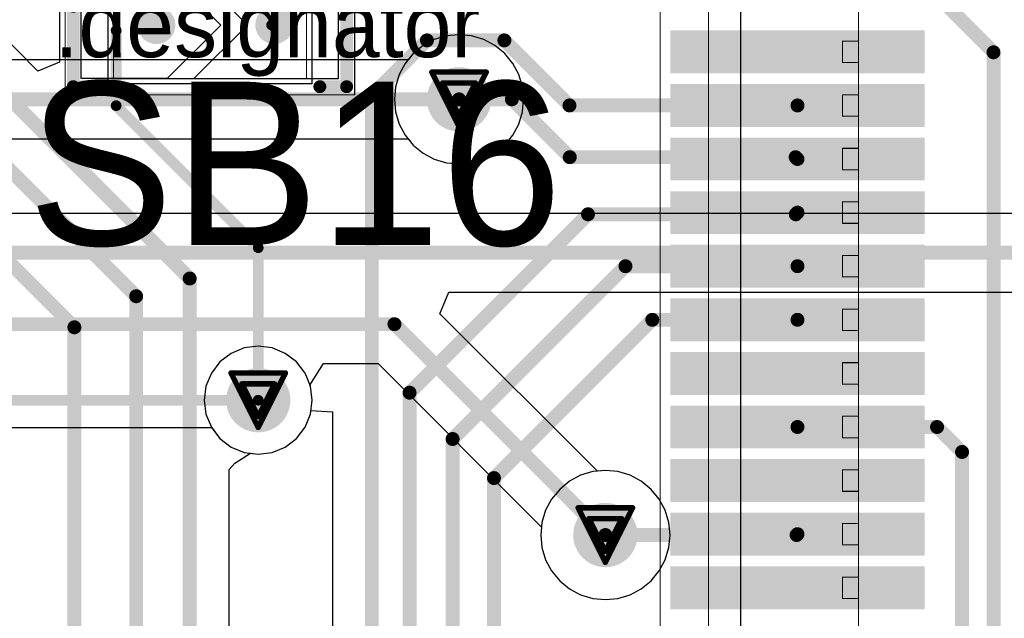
# Model space of a CAD drawing. Header units: millimetres. Extents: x 138 to 555, y 26 to 334.
# Tile 624 of 656: x 350.7 to 359.88, y 227.97 to 233.56. Entities that reach past the tile are written whole.
import ezdxf

# ---------------------------------------------------------------- set-up
doc = ezdxf.new("R2010")
doc.units = ezdxf.units.MM
for name, color, linetype in [('BottomLayer', 5, 'Continuous'), ('DrillDrawing', 1, 'Continuous'), ('Mechanical20', 56, 'Continuous'), ('Mechanical27', 56, 'Continuous'), ('MidLayer1', 16, 'Continuous'), ('MidLayer2', 76, 'Continuous'), ('MidLayer3', 90, 'Continuous'), ('MidLayer4', 156, 'Continuous'), ('MultiLayer', 9, 'Continuous'), ('TopLayer', 1, 'Continuous'), ('TopOverlay', 2, 'Continuous'), ('TopPaste', 8, 'Continuous'), ('TopSolder', 216, 'Continuous'), ('ViaHoleLayer', 16, 'Continuous')]:
    doc.layers.add(name, color=color, linetype=linetype)

# ---------------------------------------------------------------- blocks, each defined once
blk = doc.blocks.new('CON_SAMTEC_QSH_030_01_F_D_A_932')
at = {"layer": 'Mechanical20', "const_width": 0.01}
blk.add_lwpolyline([(11, -4.15), (-11, -4.15)], dxfattribs=at)
at = {"layer": 'Mechanical27', "const_width": 0.01}
for points in [[(8, -2.3), (-8, -2.3)], [(-0.15, -2.3), (-0.35, -2.3)], [(-0.35, -2.45), (-0.35, -2.3)], [(-0.15, -2.45), (-0.15, -2.3)], [(0.35, -2.3), (0.15, -2.3)], [(0.15, -2.45), (0.15, -2.3)], [(0.35, -2.45), (0.35, -2.3)], [(0.85, -2.3), (0.65, -2.3)], [(0.65, -2.45), (0.65, -2.3)], [(0.85, -2.45), (0.85, -2.3)], [(1.35, -2.3), (1.15, -2.3)], [(1.15, -2.45), (1.15, -2.3)], [(1.35, -2.45), (1.35, -2.3)], [(1.85, -2.3), (1.65, -2.3)], [(1.65, -2.45), (1.65, -2.3)], [(1.85, -2.45), (1.85, -2.3)], [(2.35, -2.3), (2.15, -2.3)], [(2.15, -2.45), (2.15, -2.3)], [(2.35, -2.45), (2.35, -2.3)], [(2.85, -2.3), (2.65, -2.3)], [(2.65, -2.45), (2.65, -2.3)], [(2.85, -2.45), (2.85, -2.3)], [(3.35, -2.3), (3.15, -2.3)], [(3.15, -2.45), (3.15, -2.3)], [(3.35, -2.45), (3.35, -2.3)], [(3.85, -2.3), (3.65, -2.3)], [(3.65, -2.45), (3.65, -2.3)], [(3.85, -2.45), (3.85, -2.3)], [(4.35, -2.3), (4.15, -2.3)], [(4.15, -2.45), (4.15, -2.3)], [(4.35, -2.45), (4.35, -2.3)], [(4.85, -2.3), (4.65, -2.3)], [(4.65, -2.45), (4.65, -2.3)], [(4.85, -2.45), (4.85, -2.3)], [(-0.15, -2.45), (-0.35, -2.45)], [(0.35, -2.45), (0.15, -2.45)], [(0.85, -2.45), (0.65, -2.45)], [(1.35, -2.45), (1.15, -2.45)], [(1.85, -2.45), (1.65, -2.45)], [(2.35, -2.45), (2.15, -2.45)], [(2.85, -2.45), (2.65, -2.45)], [(3.35, -2.45), (3.15, -2.45)], [(3.85, -2.45), (3.65, -2.45)], [(4.35, -2.45), (4.15, -2.45)], [(4.85, -2.45), (4.65, -2.45)], [(8.6, -3.4), (-8.6, -3.4)], [(10.8, -3.7), (-10.8, -3.7)]]:
    blk.add_lwpolyline(points, dxfattribs=at)
at = {"layer": 'Mechanical27', "const_width": 0.005}
for points in [[(-0.3525, -2.3, 1), (-0.3475, -2.3, 1)], [(-0.3525, -2.3, 1), (-0.3475, -2.3, 1)], [(-0.1525, -2.3, 1), (-0.1475, -2.3, 1)], [(-0.1525, -2.3, 1), (-0.1475, -2.3, 1)], [(0.1475, -2.3, 1), (0.1525, -2.3, 1)], [(0.1475, -2.3, 1), (0.1525, -2.3, 1)], [(0.3475, -2.3, 1), (0.3525, -2.3, 1)], [(0.3475, -2.3, 1), (0.3525, -2.3, 1)], [(0.6475, -2.3, 1), (0.6525, -2.3, 1)], [(0.6475, -2.3, 1), (0.6525, -2.3, 1)], [(0.8475, -2.3, 1), (0.8525, -2.3, 1)], [(0.8475, -2.3, 1), (0.8525, -2.3, 1)], [(1.1475, -2.3, 1), (1.1525, -2.3, 1)], [(1.1475, -2.3, 1), (1.1525, -2.3, 1)], [(1.3475, -2.3, 1), (1.3525, -2.3, 1)], [(1.3475, -2.3, 1), (1.3525, -2.3, 1)], [(1.6475, -2.3, 1), (1.6525, -2.3, 1)], [(1.6475, -2.3, 1), (1.6525, -2.3, 1)], [(1.8475, -2.3, 1), (1.8525, -2.3, 1)], [(1.8475, -2.3, 1), (1.8525, -2.3, 1)], [(2.1475, -2.3, 1), (2.1525, -2.3, 1)], [(2.1475, -2.3, 1), (2.1525, -2.3, 1)], [(2.3475, -2.3, 1), (2.3525, -2.3, 1)], [(2.3475, -2.3, 1), (2.3525, -2.3, 1)], [(2.6475, -2.3, 1), (2.6525, -2.3, 1)], [(2.6475, -2.3, 1), (2.6525, -2.3, 1)], [(2.8475, -2.3, 1), (2.8525, -2.3, 1)], [(2.8475, -2.3, 1), (2.8525, -2.3, 1)], [(3.1475, -2.3, 1), (3.1525, -2.3, 1)], [(3.1475, -2.3, 1), (3.1525, -2.3, 1)], [(3.3475, -2.3, 1), (3.3525, -2.3, 1)], [(3.3475, -2.3, 1), (3.3525, -2.3, 1)], [(3.6475, -2.3, 1), (3.6525, -2.3, 1)], [(3.6475, -2.3, 1), (3.6525, -2.3, 1)], [(3.8475, -2.3, 1), (3.8525, -2.3, 1)], [(3.8475, -2.3, 1), (3.8525, -2.3, 1)], [(4.1475, -2.3, 1), (4.1525, -2.3, 1)], [(4.1475, -2.3, 1), (4.1525, -2.3, 1)], [(4.3475, -2.3, 1), (4.3525, -2.3, 1)], [(4.3475, -2.3, 1), (4.3525, -2.3, 1)], [(4.6475, -2.3, 1), (4.6525, -2.3, 1)], [(4.6475, -2.3, 1), (4.6525, -2.3, 1)], [(4.8475, -2.3, 1), (4.8525, -2.3, 1)], [(4.8475, -2.3, 1), (4.8525, -2.3, 1)], [(-0.3525, -2.45, 1), (-0.3475, -2.45, 1)], [(-0.3525, -2.45, 1), (-0.3475, -2.45, 1)], [(-0.1525, -2.45, 1), (-0.1475, -2.45, 1)], [(-0.1525, -2.45, 1), (-0.1475, -2.45, 1)], [(0.1475, -2.45, 1), (0.1525, -2.45, 1)], [(0.1475, -2.45, 1), (0.1525, -2.45, 1)], [(0.3475, -2.45, 1), (0.3525, -2.45, 1)], [(0.3475, -2.45, 1), (0.3525, -2.45, 1)], [(0.6475, -2.45, 1), (0.6525, -2.45, 1)], [(0.6475, -2.45, 1), (0.6525, -2.45, 1)], [(0.8475, -2.45, 1), (0.8525, -2.45, 1)], [(0.8475, -2.45, 1), (0.8525, -2.45, 1)], [(1.1475, -2.45, 1), (1.1525, -2.45, 1)], [(1.1475, -2.45, 1), (1.1525, -2.45, 1)], [(1.3475, -2.45, 1), (1.3525, -2.45, 1)], [(1.3475, -2.45, 1), (1.3525, -2.45, 1)], [(1.6475, -2.45, 1), (1.6525, -2.45, 1)], [(1.6475, -2.45, 1), (1.6525, -2.45, 1)], [(1.8475, -2.45, 1), (1.8525, -2.45, 1)], [(1.8475, -2.45, 1), (1.8525, -2.45, 1)], [(2.1475, -2.45, 1), (2.1525, -2.45, 1)], [(2.1475, -2.45, 1), (2.1525, -2.45, 1)], [(2.3475, -2.45, 1), (2.3525, -2.45, 1)], [(2.3475, -2.45, 1), (2.3525, -2.45, 1)], [(2.6475, -2.45, 1), (2.6525, -2.45, 1)], [(2.6475, -2.45, 1), (2.6525, -2.45, 1)], [(2.8475, -2.45, 1), (2.8525, -2.45, 1)], [(2.8475, -2.45, 1), (2.8525, -2.45, 1)], [(3.1475, -2.45, 1), (3.1525, -2.45, 1)], [(3.1475, -2.45, 1), (3.1525, -2.45, 1)], [(3.3475, -2.45, 1), (3.3525, -2.45, 1)], [(3.3475, -2.45, 1), (3.3525, -2.45, 1)], [(3.6475, -2.45, 1), (3.6525, -2.45, 1)], [(3.6475, -2.45, 1), (3.6525, -2.45, 1)], [(3.8475, -2.45, 1), (3.8525, -2.45, 1)], [(3.8475, -2.45, 1), (3.8525, -2.45, 1)], [(4.1475, -2.45, 1), (4.1525, -2.45, 1)], [(4.1475, -2.45, 1), (4.1525, -2.45, 1)], [(4.3475, -2.45, 1), (4.3525, -2.45, 1)], [(4.3475, -2.45, 1), (4.3525, -2.45, 1)], [(4.6475, -2.45, 1), (4.6525, -2.45, 1)], [(4.6475, -2.45, 1), (4.6525, -2.45, 1)], [(4.8475, -2.45, 1), (4.8525, -2.45, 1)], [(4.8475, -2.45, 1), (4.8525, -2.45, 1)]]:
    blk.add_lwpolyline(points, format="xyb", close=True, dxfattribs=at)
at = {"layer": 'TopLayer'}
for points in [[(-0.1, -4.005), (-0.1, -1.735), (-0.4, -4.005), (-0.4, -1.735)], [(0.4, -4.005), (0.4, -1.735), (0.1, -4.005), (0.1, -1.735)], [(0.9, -4.005), (0.9, -1.735), (0.6, -4.005), (0.6, -1.735)], [(1.4, -4.005), (1.4, -1.735), (1.1, -4.005), (1.1, -1.735)], [(1.9, -4.005), (1.9, -1.735), (1.6, -4.005), (1.6, -1.735)], [(2.4, -4.005), (2.4, -1.735), (2.1, -4.005), (2.1, -1.735)], [(2.9, -4.005), (2.9, -1.735), (2.6, -4.005), (2.6, -1.735)], [(3.4, -4.005), (3.4, -1.735), (3.1, -4.005), (3.1, -1.735)], [(3.9, -4.005), (3.9, -1.735), (3.6, -4.005), (3.6, -1.735)], [(4.4, -4.005), (4.4, -1.735), (4.1, -4.005), (4.1, -1.735)], [(4.9, -4.005), (4.9, -1.735), (4.6, -4.005), (4.6, -1.735)]]:
    blk.add_solid(points, dxfattribs=at)
at = {"layer": 'TopPaste'}
for points in [[(-0.1, -4.005), (-0.1, -1.735), (-0.4, -4.005), (-0.4, -1.735)], [(0.4, -4.005), (0.4, -1.735), (0.1, -4.005), (0.1, -1.735)], [(0.9, -4.005), (0.9, -1.735), (0.6, -4.005), (0.6, -1.735)], [(1.4, -4.005), (1.4, -1.735), (1.1, -4.005), (1.1, -1.735)], [(1.9, -4.005), (1.9, -1.735), (1.6, -4.005), (1.6, -1.735)], [(2.4, -4.005), (2.4, -1.735), (2.1, -4.005), (2.1, -1.735)], [(2.9, -4.005), (2.9, -1.735), (2.6, -4.005), (2.6, -1.735)], [(3.4, -4.005), (3.4, -1.735), (3.1, -4.005), (3.1, -1.735)], [(3.9, -4.005), (3.9, -1.735), (3.6, -4.005), (3.6, -1.735)], [(4.4, -4.005), (4.4, -1.735), (4.1, -4.005), (4.1, -1.735)], [(4.9, -4.005), (4.9, -1.735), (4.6, -4.005), (4.6, -1.735)]]:
    blk.add_solid(points, dxfattribs=at)
at = {"layer": 'TopSolder'}
for points in [[(-0.05, -4.055), (-0.05, -1.685), (-0.45, -4.055), (-0.45, -1.685)], [(0.45, -4.055), (0.45, -1.685), (0.05, -4.055), (0.05, -1.685)], [(0.95, -4.055), (0.95, -1.685), (0.55, -4.055), (0.55, -1.685)], [(1.45, -4.055), (1.45, -1.685), (1.05, -4.055), (1.05, -1.685)], [(1.95, -4.055), (1.95, -1.685), (1.55, -4.055), (1.55, -1.685)], [(2.45, -4.055), (2.45, -1.685), (2.05, -4.055), (2.05, -1.685)], [(2.95, -4.055), (2.95, -1.685), (2.55, -4.055), (2.55, -1.685)], [(3.45, -4.055), (3.45, -1.685), (3.05, -4.055), (3.05, -1.685)], [(3.95, -4.055), (3.95, -1.685), (3.55, -4.055), (3.55, -1.685)], [(4.45, -4.055), (4.45, -1.685), (4.05, -4.055), (4.05, -1.685)], [(4.95, -4.055), (4.95, -1.685), (4.55, -4.055), (4.55, -1.685)]]:
    blk.add_solid(points, dxfattribs=at)
blk = doc.blocks.new('SOLDER_BRIDGE_R0603_0R_965')
at = {"layer": 'Mechanical20', "const_width": 0.01}
for points in [[(-1.35, 0.65), (-0.2, 0.65)], [(-1.35, -0.65), (-1.35, 0.65)], [(-0.2, 0.65), (1.35, 0.65)], [(1.35, -0.65), (1.35, 0.65)], [(-1.35, -0.65), (1.35, -0.65)]]:
    blk.add_lwpolyline(points, dxfattribs=at)
at = {"layer": 'Mechanical20', "const_width": 0.005}
for points in [[(-1.3525, 0.65, 1), (-1.3475, 0.65, 1)], [(-1.3525, 0.65, 1), (-1.3475, 0.65, 1)], [(-0.2025, 0.65, 1), (-0.1975, 0.65, 1)], [(-0.2025, 0.65, 1), (-0.1975, 0.65, 1)], [(1.3475, 0.65, 1), (1.3525, 0.65, 1)], [(1.3475, 0.65, 1), (1.3525, 0.65, 1)], [(-1.3525, -0.65, 1), (-1.3475, -0.65, 1)], [(-1.3525, -0.65, 1), (-1.3475, -0.65, 1)], [(1.3475, -0.65, 1), (1.3525, -0.65, 1)], [(1.3475, -0.65, 1), (1.3525, -0.65, 1)]]:
    blk.add_lwpolyline(points, format="xyb", close=True, dxfattribs=at)
at = {"layer": 'Mechanical27', "const_width": 0.01}
for points in [[(-0.9, -0.5), (-0.9, 0.5)], [(-0.9, 0.5), (0.9, 0.5)], [(0.9, -0.5), (0.9, 0.5)], [(-0.9, -0.5), (0.9, -0.5)]]:
    blk.add_lwpolyline(points, dxfattribs=at)
at = {"layer": 'Mechanical27', "const_width": 0.005}
for points in [[(-0.9025, 0.5, 1), (-0.8975, 0.5, 1)], [(-0.9025, 0.5, 1), (-0.8975, 0.5, 1)], [(0.8975, 0.5, 1), (0.9025, 0.5, 1)], [(0.8975, 0.5, 1), (0.9025, 0.5, 1)], [(-0.9025, -0.5, 1), (-0.8975, -0.5, 1)], [(-0.9025, -0.5, 1), (-0.8975, -0.5, 1)], [(0.8975, -0.5, 1), (0.9025, -0.5, 1)], [(0.8975, -0.5, 1), (0.9025, -0.5, 1)]]:
    blk.add_lwpolyline(points, format="xyb", close=True, dxfattribs=at)
at = {"layer": 'TopLayer'}
for p, q in [((-1.2, -0.5), (-1.2, 0.5)), ((-1.2, 0.5), (-0.4, 0.5)), ((-0.4, 0.5), (0.1, 0)), ((-0.15, 0.5), (-0.15, 0.5)), ((-0.15, 0.5), (0.35, 0)), ((1.2, 0.5), (-0.15, 0.5)), ((1.2, -0.5), (1.2, 0.5)), ((0.1, 0), (-0.4, -0.5)), ((0.35, 0), (-0.15, -0.5)), ((-1.2, -0.5), (-1.2, -0.5)), ((-0.4, -0.5), (-1.2, -0.5)), ((-0.15, -0.5), (1.2, -0.5))]:
    blk.add_line(p, q, dxfattribs=at)
at = {"layer": 'TopLayer', "const_width": 0.127}
for points in [[(-0.5635, 0, 1), (-0.4365, 0, 1)], [(0.5365, 0, 1), (0.6635, 0, 1)]]:
    blk.add_lwpolyline(points, format="xyb", close=True, dxfattribs=at)
at = {"layer": 'TopOverlay', "const_width": 0.12}
for points in [[(-1.275, 0.175), (-1.275, 0.575)], [(-1.275, 0.575), (-1.025, 0.575)], [(1.025, 0.575), (1.275, 0.575)], [(1.275, -0.575), (1.275, 0.575)], [(-1.275, -0.575), (-1.275, 0.175)], [(-1.275, -0.575), (-1.025, -0.575)], [(1.025, -0.575), (1.275, -0.575)]]:
    blk.add_lwpolyline(points, dxfattribs=at)
at = {"layer": 'TopOverlay', "const_width": 0.06}
for points in [[(-1.305, 0.575, 1), (-1.245, 0.575, 1)], [(-1.305, 0.575, 1), (-1.245, 0.575, 1)], [(-1.055, 0.575, 1), (-0.995, 0.575, 1)], [(0.995, 0.575, 1), (1.055, 0.575, 1)], [(1.245, 0.575, 1), (1.305, 0.575, 1)], [(1.245, 0.575, 1), (1.305, 0.575, 1)], [(-1.305, 0.175, 1), (-1.245, 0.175, 1)], [(-1.305, 0.175, 1), (-1.245, 0.175, 1)], [(-1.305, -0.575, 1), (-1.245, -0.575, 1)], [(-1.305, -0.575, 1), (-1.245, -0.575, 1)], [(-1.055, -0.575, 1), (-0.995, -0.575, 1)], [(0.995, -0.575, 1), (1.055, -0.575, 1)], [(1.245, -0.575, 1), (1.305, -0.575, 1)], [(1.245, -0.575, 1), (1.305, -0.575, 1)]]:
    blk.add_lwpolyline(points, format="xyb", close=True, dxfattribs=at)
at = {"layer": 'TopPaste', "const_width": 0.127}
for points in [[(-0.5635, 0, 1), (-0.4365, 0, 1)], [(0.5365, 0, 1), (0.6635, 0, 1)]]:
    blk.add_lwpolyline(points, format="xyb", close=True, dxfattribs=at)
at = {"layer": 'TopSolder'}
for p, q in [((-0.95, 0.55), (-0.95, 0.55)), ((-0.95, 0.55), (0.95, 0.55)), ((-0.95, -0.55), (-0.95, 0.55)), ((0.95, 0.55), (0.95, -0.55)), ((0.95, -0.55), (-0.95, -0.55))]:
    blk.add_line(p, q, dxfattribs=at)
at = {"layer": 'TopSolder', "const_width": 0.177}
for points in [[(-0.5885, 0, 1), (-0.4115, 0, 1)], [(0.5115, 0, 1), (0.6885, 0, 1)]]:
    blk.add_lwpolyline(points, format="xyb", close=True, dxfattribs=at)

msp = doc.modelspace()

# ---------------------------------------------------------------- linework, layer by layer
at = {"layer": 'BottomLayer'}
for p, q in [((354.5628, 233.3715), (354.4586, 233.3157)), ((354.6759, 233.4058), (354.5628, 233.3715)), ((354.7935, 233.4173), (354.6759, 233.4058)), ((354.9111, 233.4058), (354.7935, 233.4173)), ((355.0242, 233.3715), (354.9111, 233.4058)), ((355.1285, 233.3157), (355.0242, 233.3715)), ((354.4586, 233.3157), (354.3672, 233.2408)), ((355.2198, 233.2408), (355.1285, 233.3157)), ((354.3195, 233.1826), (348.2622, 233.1826)), ((354.3672, 233.2408), (354.3195, 233.1826)), ((355.2948, 233.1494), (355.2198, 233.2408)), ((355.3505, 233.0452), (355.2948, 233.1494)), ((355.3848, 232.9321), (355.3505, 233.0452)), ((355.3964, 232.8144), (355.3848, 232.9321)), ((355.3848, 232.6968), (355.3964, 232.8144)), ((355.3505, 232.5837), (355.3848, 232.6968)), ((355.2948, 232.4795), (355.3505, 232.5837)), ((348.1097, 232.4463), (354.3195, 232.4463)), ((354.3195, 232.4463), (354.3672, 232.3881)), ((355.2198, 232.3881), (355.2948, 232.4795)), ((354.3672, 232.3881), (354.4586, 232.3132)), ((355.1285, 232.3132), (355.2198, 232.3881)), ((354.4586, 232.3132), (354.5628, 232.2574)), ((355.0242, 232.2574), (355.1285, 232.3132)), ((354.5628, 232.2574), (354.6759, 232.2231)), ((354.6759, 232.2231), (354.7935, 232.2115)), ((354.7935, 232.2115), (354.9111, 232.2231)), ((354.9111, 232.2231), (355.0242, 232.2574)), ((361.4199, 231.7507), (347.9085, 231.7507)), ((354.6142, 230.8144), (354.697, 231.0144)), ((354.697, 231.0144), (361.2674, 231.0144)), ((356.0837, 229.3449), (354.6142, 230.8144)), ((353.4031, 230.1487), (353.5294, 230.3487)), ((353.5294, 230.3487), (354.0387, 230.3487)), ((354.0387, 230.3487), (355.5631, 228.8243)), ((353.4076, 230.1379), (353.4031, 230.1487)), ((353.4248, 230.0074), (353.4076, 230.1379)), ((353.4076, 229.8769), (353.4248, 230.0074)), ((353.3572, 229.7552), (353.4076, 229.8769)), ((344.626, 229.7525), (352.4858, 229.7525)), ((352.4858, 229.7525), (352.5639, 229.6508)), ((353.2771, 229.6508), (353.3572, 229.7552)), ((352.5639, 229.6508), (352.6683, 229.5706)), ((353.1726, 229.5706), (353.2771, 229.6508)), ((352.6683, 229.5706), (352.7899, 229.5203)), ((352.7899, 229.5203), (352.9205, 229.5031)), ((352.9205, 229.5031), (353.051, 229.5203)), ((353.051, 229.5203), (353.1726, 229.5706)), ((356.1586, 229.3523), (356.0837, 229.3449)), ((356.2762, 229.3407), (356.1586, 229.3523)), ((356.3893, 229.3064), (356.2762, 229.3407)), ((356.4936, 229.2507), (356.3893, 229.3064)), ((356.5849, 229.1757), (356.4936, 229.2507)), ((356.6599, 229.0843), (356.5849, 229.1757)), ((356.7156, 228.9801), (356.6599, 229.0843)), ((356.7499, 228.867), (356.7156, 228.9801)), ((356.7615, 228.7494), (356.7499, 228.867)), ((355.5631, 228.8243), (355.5557, 228.7494)), ((355.5557, 228.7494), (355.5673, 228.6318)), ((356.7499, 228.6318), (356.7615, 228.7494)), ((355.5673, 228.6318), (355.6016, 228.5187)), ((356.7156, 228.5187), (356.7499, 228.6318)), ((355.6016, 228.5187), (355.6573, 228.4144)), ((356.6599, 228.4144), (356.7156, 228.5187)), ((355.6573, 228.4144), (355.7323, 228.3231)), ((356.5849, 228.3231), (356.6599, 228.4144)), ((355.7323, 228.3231), (355.8237, 228.2481)), ((356.4936, 228.2481), (356.5849, 228.3231)), ((355.8237, 228.2481), (355.9279, 228.1924)), ((356.3893, 228.1924), (356.4936, 228.2481)), ((355.9279, 228.1924), (356.041, 228.1581)), ((356.041, 228.1581), (356.1586, 228.1465)), ((356.1586, 228.1465), (356.2762, 228.1581)), ((356.2762, 228.1581), (356.3893, 228.1924))]:
    msp.add_line(p, q, dxfattribs=at)
for points, const_width in [([(354.6435, 232.8144, 1), (354.9435, 232.8144, 1)], 0.3), ([(354.761, 232.8144, 1), (354.826, 232.8144, 1)], 0.065), ([(354.1587, 230.7168, 1), (354.2237, 230.7168, 1)], 0.065), ([(354.1587, 230.7168, 1), (354.2237, 230.7168, 1)], 0.065), ([(352.7705, 230.0074, 1), (353.0705, 230.0074, 1)], 0.3), ([(352.8955, 230.0074, 1), (352.9455, 230.0074, 1)], 0.05), ([(356.0086, 228.7494, 1), (356.3086, 228.7494, 1)], 0.3), ([(356.1261, 228.7494, 1), (356.1911, 228.7494, 1)], 0.065)]:
    msp.add_lwpolyline(points, format="xyb", close=True, dxfattribs=dict(at, const_width=const_width))
for points, const_width in [([(348.1097, 232.8144), (354.7935, 232.8144)], 0.13), ([(347.756, 231.3826), (361.4199, 231.3826)], 0.13), ([(347.7827, 230.7168), (354.1912, 230.7168)], 0.13), ([(354.1912, 230.7168), (356.1586, 228.7494)], 0.13), ([(344.5205, 230.0074), (352.9205, 230.0074)], 0.1)]:
    msp.add_lwpolyline(points, dxfattribs=dict(at, const_width=const_width))
at = {"layer": 'DrillDrawing', "const_width": 0.0508}
for points in [[(354.5395, 233.0684), (355.0475, 233.0684)], [(354.5395, 233.0684), (354.7935, 232.5604)], [(354.7935, 232.5604), (355.0475, 233.0684)], [(354.6411, 232.9668), (354.9459, 232.9668)], [(354.6411, 232.9668), (354.7935, 232.662)], [(354.7935, 232.662), (354.9459, 232.9668)], [(352.6665, 230.2614), (353.1745, 230.2614)], [(352.6665, 230.2614), (352.9205, 229.7534)], [(352.9205, 229.7534), (353.1745, 230.2614)], [(352.7681, 230.1598), (353.0729, 230.1598)], [(352.7681, 230.1598), (352.9205, 229.855)], [(352.9205, 229.855), (353.0729, 230.1598)], [(355.9046, 229.0034), (356.4126, 229.0034)], [(355.9046, 229.0034), (356.1586, 228.4954)], [(356.1586, 228.4954), (356.4126, 229.0034)], [(356.0062, 228.9018), (356.311, 228.9018)], [(356.0062, 228.9018), (356.1586, 228.597)], [(356.1586, 228.597), (356.311, 228.9018)]]:
    msp.add_lwpolyline(points, dxfattribs=at)
at = {"layer": 'DrillDrawing', "const_width": 0.0254}
for points in [[(354.5268, 233.0684, 1), (354.5522, 233.0684, 1)], [(354.5268, 233.0684, 1), (354.5522, 233.0684, 1)], [(355.0348, 233.0684, 1), (355.0602, 233.0684, 1)], [(355.0348, 233.0684, 1), (355.0602, 233.0684, 1)], [(354.6284, 232.9668, 1), (354.6538, 232.9668, 1)], [(354.6284, 232.9668, 1), (354.6538, 232.9668, 1)], [(354.9332, 232.9668, 1), (354.9586, 232.9668, 1)], [(354.9332, 232.9668, 1), (354.9586, 232.9668, 1)], [(354.7808, 232.662, 1), (354.8062, 232.662, 1)], [(354.7808, 232.662, 1), (354.8062, 232.662, 1)], [(354.7808, 232.5604, 1), (354.8062, 232.5604, 1)], [(354.7808, 232.5604, 1), (354.8062, 232.5604, 1)], [(352.6538, 230.2614, 1), (352.6792, 230.2614, 1)], [(352.6538, 230.2614, 1), (352.6792, 230.2614, 1)], [(353.1618, 230.2614, 1), (353.1872, 230.2614, 1)], [(353.1618, 230.2614, 1), (353.1872, 230.2614, 1)], [(352.7554, 230.1598, 1), (352.7808, 230.1598, 1)], [(352.7554, 230.1598, 1), (352.7808, 230.1598, 1)], [(353.0602, 230.1598, 1), (353.0856, 230.1598, 1)], [(353.0602, 230.1598, 1), (353.0856, 230.1598, 1)], [(352.9078, 229.855, 1), (352.9332, 229.855, 1)], [(352.9078, 229.855, 1), (352.9332, 229.855, 1)], [(352.9078, 229.7534, 1), (352.9332, 229.7534, 1)], [(352.9078, 229.7534, 1), (352.9332, 229.7534, 1)], [(355.8919, 229.0034, 1), (355.9173, 229.0034, 1)], [(355.8919, 229.0034, 1), (355.9173, 229.0034, 1)], [(356.3999, 229.0034, 1), (356.4253, 229.0034, 1)], [(356.3999, 229.0034, 1), (356.4253, 229.0034, 1)], [(355.9935, 228.9018, 1), (356.0189, 228.9018, 1)], [(355.9935, 228.9018, 1), (356.0189, 228.9018, 1)], [(356.2983, 228.9018, 1), (356.3237, 228.9018, 1)], [(356.2983, 228.9018, 1), (356.3237, 228.9018, 1)], [(356.1459, 228.597, 1), (356.1713, 228.597, 1)], [(356.1459, 228.597, 1), (356.1713, 228.597, 1)], [(356.1459, 228.4954, 1), (356.1713, 228.4954, 1)], [(356.1459, 228.4954, 1), (356.1713, 228.4954, 1)]]:
    msp.add_lwpolyline(points, format="xyb", close=True, dxfattribs=at)
at = {"layer": 'MidLayer1'}
for p, q in [((354.5628, 233.3715), (354.4586, 233.3157)), ((354.6759, 233.4058), (354.5628, 233.3715)), ((354.7935, 233.4173), (354.6759, 233.4058)), ((354.9111, 233.4058), (354.7935, 233.4173)), ((355.0242, 233.3715), (354.9111, 233.4058)), ((355.1285, 233.3157), (355.0242, 233.3715)), ((354.4586, 233.3157), (354.3672, 233.2408)), ((355.2198, 233.2408), (355.1285, 233.3157)), ((354.3672, 233.2408), (354.2922, 233.1494)), ((355.2948, 233.1494), (355.2198, 233.2408)), ((354.2922, 233.1494), (354.2365, 233.0452)), ((355.3505, 233.0452), (355.2948, 233.1494)), ((354.2365, 233.0452), (354.2022, 232.9321)), ((355.3848, 232.9321), (355.3505, 233.0452)), ((354.2022, 232.9321), (354.1906, 232.8144)), ((355.3964, 232.8144), (355.3848, 232.9321)), ((354.1906, 232.8144), (354.2022, 232.6968)), ((355.3848, 232.6968), (355.3964, 232.8144)), ((354.2022, 232.6968), (354.2365, 232.5837)), ((355.3505, 232.5837), (355.3848, 232.6968)), ((354.2365, 232.5837), (354.2922, 232.4795)), ((355.2948, 232.4795), (355.3505, 232.5837)), ((354.2922, 232.4795), (354.3672, 232.3881)), ((355.2198, 232.3881), (355.2948, 232.4795)), ((354.3672, 232.3881), (354.4586, 232.3132)), ((355.1285, 232.3132), (355.2198, 232.3881)), ((354.4586, 232.3132), (354.5628, 232.2574)), ((355.0242, 232.2574), (355.1285, 232.3132)), ((354.5628, 232.2574), (354.6759, 232.2231)), ((354.6759, 232.2231), (354.7935, 232.2115)), ((354.7935, 232.2115), (354.9111, 232.2231)), ((354.9111, 232.2231), (355.0242, 232.2574)), ((352.6683, 230.4441), (352.5639, 230.364)), ((352.7899, 230.4945), (352.6683, 230.4441)), ((352.9205, 230.5117), (352.7899, 230.4945)), ((353.051, 230.4945), (352.9205, 230.5117)), ((353.1726, 230.4441), (353.051, 230.4945)), ((353.2771, 230.364), (353.1726, 230.4441)), ((352.5639, 230.364), (352.4837, 230.2595)), ((353.3572, 230.2595), (353.2771, 230.364)), ((352.4837, 230.2595), (352.4333, 230.1379)), ((353.4076, 230.1379), (353.3572, 230.2595)), ((352.4333, 230.1379), (352.4161, 230.0074)), ((353.4248, 230.0074), (353.4076, 230.1379)), ((352.4161, 230.0074), (352.4333, 229.8769)), ((353.4076, 229.8769), (353.4248, 230.0074)), ((352.4333, 229.8769), (352.4837, 229.7552)), ((353.3572, 229.7552), (353.4076, 229.8769)), ((352.4837, 229.7552), (352.5639, 229.6508)), ((353.2771, 229.6508), (353.3572, 229.7552)), ((352.5639, 229.6508), (352.6683, 229.5706)), ((353.1726, 229.5706), (353.2771, 229.6508)), ((352.6683, 229.5706), (352.7899, 229.5203)), ((352.7899, 229.5203), (352.9205, 229.5031)), ((352.9205, 229.5031), (353.051, 229.5203)), ((353.051, 229.5203), (353.1726, 229.5706)), ((356.041, 229.3407), (355.9279, 229.3064)), ((356.1586, 229.3523), (356.041, 229.3407)), ((356.2762, 229.3407), (356.1586, 229.3523)), ((356.3893, 229.3064), (356.2762, 229.3407)), ((355.8237, 229.2507), (355.7323, 229.1757)), ((355.9279, 229.3064), (355.8237, 229.2507)), ((356.4936, 229.2507), (356.3893, 229.3064)), ((356.5849, 229.1757), (356.4936, 229.2507)), ((355.7323, 229.1757), (355.6573, 229.0843)), ((356.6599, 229.0843), (356.5849, 229.1757)), ((355.6573, 229.0843), (355.6016, 228.9801)), ((356.7156, 228.9801), (356.6599, 229.0843)), ((355.6016, 228.9801), (355.5673, 228.867)), ((356.7499, 228.867), (356.7156, 228.9801)), ((355.5673, 228.867), (355.5557, 228.7494)), ((356.7615, 228.7494), (356.7499, 228.867)), ((355.5557, 228.7494), (355.5673, 228.6318)), ((356.7499, 228.6318), (356.7615, 228.7494)), ((355.5673, 228.6318), (355.6016, 228.5187)), ((356.7156, 228.5187), (356.7499, 228.6318)), ((355.6016, 228.5187), (355.6573, 228.4144)), ((356.6599, 228.4144), (356.7156, 228.5187)), ((355.6573, 228.4144), (355.7323, 228.3231)), ((356.5849, 228.3231), (356.6599, 228.4144)), ((355.7323, 228.3231), (355.8237, 228.2481)), ((356.4936, 228.2481), (356.5849, 228.3231)), ((355.8237, 228.2481), (355.9279, 228.1924)), ((356.3893, 228.1924), (356.4936, 228.2481)), ((355.9279, 228.1924), (356.041, 228.1581)), ((356.041, 228.1581), (356.1586, 228.1465)), ((356.1586, 228.1465), (356.2762, 228.1581)), ((356.2762, 228.1581), (356.3893, 228.1924))]:
    msp.add_line(p, q, dxfattribs=at)
at = {"layer": 'MidLayer1', "const_width": 0.3}
for points in [[(354.6435, 232.8144, 1), (354.9435, 232.8144, 1)], [(352.7705, 230.0074, 1), (353.0705, 230.0074, 1)], [(356.0086, 228.7494, 1), (356.3086, 228.7494, 1)]]:
    msp.add_lwpolyline(points, format="xyb", close=True, dxfattribs=at)
at = {"layer": 'MidLayer2'}
for p, q in [((354.5628, 233.3715), (354.4586, 233.3157)), ((354.6759, 233.4058), (354.5628, 233.3715)), ((354.7935, 233.4173), (354.6759, 233.4058)), ((354.9111, 233.4058), (354.7935, 233.4173)), ((355.0242, 233.3715), (354.9111, 233.4058)), ((355.1285, 233.3157), (355.0242, 233.3715)), ((354.4586, 233.3157), (354.3672, 233.2408)), ((355.2198, 233.2408), (355.1285, 233.3157)), ((354.3672, 233.2408), (354.2922, 233.1494)), ((355.2948, 233.1494), (355.2198, 233.2408)), ((354.2922, 233.1494), (354.2365, 233.0452)), ((355.3505, 233.0452), (355.2948, 233.1494)), ((354.2365, 233.0452), (354.2022, 232.9321)), ((355.3848, 232.9321), (355.3505, 233.0452)), ((354.2022, 232.9321), (354.1906, 232.8144)), ((355.3964, 232.8144), (355.3848, 232.9321)), ((354.1906, 232.8144), (354.2022, 232.6968)), ((355.3848, 232.6968), (355.3964, 232.8144)), ((354.2022, 232.6968), (354.2365, 232.5837)), ((355.3505, 232.5837), (355.3848, 232.6968)), ((354.2365, 232.5837), (354.2922, 232.4795)), ((355.2948, 232.4795), (355.3505, 232.5837)), ((354.2922, 232.4795), (354.3672, 232.3881)), ((355.2198, 232.3881), (355.2948, 232.4795)), ((354.3672, 232.3881), (354.4586, 232.3132)), ((355.1285, 232.3132), (355.2198, 232.3881)), ((354.4586, 232.3132), (354.5628, 232.2574)), ((355.0242, 232.2574), (355.1285, 232.3132)), ((354.5628, 232.2574), (354.6759, 232.2231)), ((354.6759, 232.2231), (354.7935, 232.2115)), ((354.7935, 232.2115), (354.9111, 232.2231)), ((354.9111, 232.2231), (355.0242, 232.2574)), ((352.6683, 230.4441), (352.5639, 230.364)), ((352.7899, 230.4945), (352.6683, 230.4441)), ((352.9205, 230.5117), (352.7899, 230.4945)), ((353.051, 230.4945), (352.9205, 230.5117)), ((353.1726, 230.4441), (353.051, 230.4945)), ((353.2771, 230.364), (353.1726, 230.4441)), ((352.5639, 230.364), (352.4837, 230.2595)), ((353.3572, 230.2595), (353.2771, 230.364)), ((352.4837, 230.2595), (352.4333, 230.1379)), ((353.4076, 230.1379), (353.3572, 230.2595)), ((352.4333, 230.1379), (352.4161, 230.0074)), ((353.4248, 230.0074), (353.4076, 230.1379)), ((352.4161, 230.0074), (352.4333, 229.8769)), ((353.4076, 229.8769), (353.4248, 230.0074)), ((352.4333, 229.8769), (352.4837, 229.7552)), ((353.3572, 229.7552), (353.4076, 229.8769)), ((352.4837, 229.7552), (352.5639, 229.6508)), ((353.2771, 229.6508), (353.3572, 229.7552)), ((352.5639, 229.6508), (352.6683, 229.5706)), ((353.1726, 229.5706), (353.2771, 229.6508)), ((352.6683, 229.5706), (352.7899, 229.5203)), ((352.7899, 229.5203), (352.9205, 229.5031)), ((352.9205, 229.5031), (353.051, 229.5203)), ((353.051, 229.5203), (353.1726, 229.5706)), ((356.041, 229.3407), (355.9279, 229.3064)), ((356.1586, 229.3523), (356.041, 229.3407)), ((356.2762, 229.3407), (356.1586, 229.3523)), ((356.3893, 229.3064), (356.2762, 229.3407)), ((355.8237, 229.2507), (355.7323, 229.1757)), ((355.9279, 229.3064), (355.8237, 229.2507)), ((356.4936, 229.2507), (356.3893, 229.3064)), ((356.5849, 229.1757), (356.4936, 229.2507)), ((355.7323, 229.1757), (355.6573, 229.0843)), ((356.6599, 229.0843), (356.5849, 229.1757)), ((355.6573, 229.0843), (355.6016, 228.9801)), ((356.7156, 228.9801), (356.6599, 229.0843)), ((355.6016, 228.9801), (355.5673, 228.867)), ((356.7499, 228.867), (356.7156, 228.9801)), ((355.5673, 228.867), (355.5557, 228.7494)), ((356.7615, 228.7494), (356.7499, 228.867)), ((355.5557, 228.7494), (355.5673, 228.6318)), ((356.7499, 228.6318), (356.7615, 228.7494)), ((355.5673, 228.6318), (355.6016, 228.5187)), ((356.7156, 228.5187), (356.7499, 228.6318)), ((355.6016, 228.5187), (355.6573, 228.4144)), ((356.6599, 228.4144), (356.7156, 228.5187)), ((355.6573, 228.4144), (355.7323, 228.3231)), ((356.5849, 228.3231), (356.6599, 228.4144)), ((355.7323, 228.3231), (355.8237, 228.2481)), ((356.4936, 228.2481), (356.5849, 228.3231)), ((355.8237, 228.2481), (355.9279, 228.1924)), ((356.3893, 228.1924), (356.4936, 228.2481)), ((355.9279, 228.1924), (356.041, 228.1581)), ((356.041, 228.1581), (356.1586, 228.1465)), ((356.1586, 228.1465), (356.2762, 228.1581)), ((356.2762, 228.1581), (356.3893, 228.1924))]:
    msp.add_line(p, q, dxfattribs=at)
at = {"layer": 'MidLayer2', "const_width": 0.3}
for points in [[(354.6435, 232.8144, 1), (354.9435, 232.8144, 1)], [(352.7705, 230.0074, 1), (353.0705, 230.0074, 1)], [(356.0086, 228.7494, 1), (356.3086, 228.7494, 1)]]:
    msp.add_lwpolyline(points, format="xyb", close=True, dxfattribs=at)
at = {"layer": 'MidLayer3'}
for p, q in [((354.5628, 233.3715), (354.4586, 233.3157)), ((354.6759, 233.4058), (354.5628, 233.3715)), ((354.7935, 233.4173), (354.6759, 233.4058)), ((354.9111, 233.4058), (354.7935, 233.4173)), ((355.0242, 233.3715), (354.9111, 233.4058)), ((355.1285, 233.3157), (355.0242, 233.3715)), ((354.4586, 233.3157), (354.3672, 233.2408)), ((355.2198, 233.2408), (355.1285, 233.3157)), ((354.3672, 233.2408), (354.2922, 233.1494)), ((355.2948, 233.1494), (355.2198, 233.2408)), ((354.2922, 233.1494), (354.2365, 233.0452)), ((355.3505, 233.0452), (355.2948, 233.1494)), ((354.2365, 233.0452), (354.2022, 232.9321)), ((355.3848, 232.9321), (355.3505, 233.0452)), ((354.2022, 232.9321), (354.1906, 232.8144)), ((355.3964, 232.8144), (355.3848, 232.9321)), ((354.1906, 232.8144), (354.2022, 232.6968)), ((355.3848, 232.6968), (355.3964, 232.8144)), ((354.2022, 232.6968), (354.2365, 232.5837)), ((355.3505, 232.5837), (355.3848, 232.6968)), ((354.2365, 232.5837), (354.2922, 232.4795)), ((355.2948, 232.4795), (355.3505, 232.5837)), ((354.2922, 232.4795), (354.3672, 232.3881)), ((355.2198, 232.3881), (355.2948, 232.4795)), ((354.3672, 232.3881), (354.4586, 232.3132)), ((355.1285, 232.3132), (355.2198, 232.3881)), ((354.4586, 232.3132), (354.5628, 232.2574)), ((355.0242, 232.2574), (355.1285, 232.3132)), ((354.5628, 232.2574), (354.6759, 232.2231)), ((354.6759, 232.2231), (354.7935, 232.2115)), ((354.7935, 232.2115), (354.9111, 232.2231)), ((354.9111, 232.2231), (355.0242, 232.2574)), ((352.6683, 230.4441), (352.5639, 230.364)), ((352.7899, 230.4945), (352.6683, 230.4441)), ((352.9205, 230.5117), (352.7899, 230.4945)), ((353.051, 230.4945), (352.9205, 230.5117)), ((353.1726, 230.4441), (353.051, 230.4945)), ((353.2771, 230.364), (353.1726, 230.4441)), ((352.5639, 230.364), (352.4837, 230.2595)), ((353.3572, 230.2595), (353.2771, 230.364)), ((352.4837, 230.2595), (352.4333, 230.1379)), ((353.4076, 230.1379), (353.3572, 230.2595)), ((352.4333, 230.1379), (352.4161, 230.0074)), ((353.4248, 230.0074), (353.4076, 230.1379)), ((352.4161, 230.0074), (352.4333, 229.8769)), ((353.4076, 229.8769), (353.4248, 230.0074)), ((352.4333, 229.8769), (352.4837, 229.7552)), ((353.3572, 229.7552), (353.4076, 229.8769)), ((352.4837, 229.7552), (352.5639, 229.6508)), ((353.2771, 229.6508), (353.3572, 229.7552)), ((352.5639, 229.6508), (352.6683, 229.5706)), ((353.1726, 229.5706), (353.2771, 229.6508)), ((352.6683, 229.5706), (352.7899, 229.5203)), ((352.7899, 229.5203), (352.9205, 229.5031)), ((352.9205, 229.5031), (353.051, 229.5203)), ((353.051, 229.5203), (353.1726, 229.5706)), ((356.041, 229.3407), (355.9279, 229.3064)), ((356.1586, 229.3523), (356.041, 229.3407)), ((356.2762, 229.3407), (356.1586, 229.3523)), ((356.3893, 229.3064), (356.2762, 229.3407)), ((355.8237, 229.2507), (355.7323, 229.1757)), ((355.9279, 229.3064), (355.8237, 229.2507)), ((356.4936, 229.2507), (356.3893, 229.3064)), ((356.5849, 229.1757), (356.4936, 229.2507)), ((355.7323, 229.1757), (355.6573, 229.0843)), ((356.6599, 229.0843), (356.5849, 229.1757)), ((355.6573, 229.0843), (355.6016, 228.9801)), ((356.7156, 228.9801), (356.6599, 229.0843)), ((355.6016, 228.9801), (355.5673, 228.867)), ((356.7499, 228.867), (356.7156, 228.9801)), ((355.5673, 228.867), (355.5557, 228.7494)), ((356.7615, 228.7494), (356.7499, 228.867)), ((355.5557, 228.7494), (355.5673, 228.6318)), ((356.7499, 228.6318), (356.7615, 228.7494)), ((355.5673, 228.6318), (355.6016, 228.5187)), ((356.7156, 228.5187), (356.7499, 228.6318)), ((355.6016, 228.5187), (355.6573, 228.4144)), ((356.6599, 228.4144), (356.7156, 228.5187)), ((355.6573, 228.4144), (355.7323, 228.3231)), ((356.5849, 228.3231), (356.6599, 228.4144)), ((355.7323, 228.3231), (355.8237, 228.2481)), ((356.4936, 228.2481), (356.5849, 228.3231)), ((355.8237, 228.2481), (355.9279, 228.1924)), ((356.3893, 228.1924), (356.4936, 228.2481)), ((355.9279, 228.1924), (356.041, 228.1581)), ((356.041, 228.1581), (356.1586, 228.1465)), ((356.1586, 228.1465), (356.2762, 228.1581)), ((356.2762, 228.1581), (356.3893, 228.1924))]:
    msp.add_line(p, q, dxfattribs=at)
at = {"layer": 'MidLayer3', "const_width": 0.3}
for points in [[(354.6435, 232.8144, 1), (354.9435, 232.8144, 1)], [(352.7705, 230.0074, 1), (353.0705, 230.0074, 1)], [(356.0086, 228.7494, 1), (356.3086, 228.7494, 1)]]:
    msp.add_lwpolyline(points, format="xyb", close=True, dxfattribs=at)
at = {"layer": 'MidLayer4'}
for p, q in [((354.5628, 233.3715), (354.4586, 233.3157)), ((354.6759, 233.4058), (354.5628, 233.3715)), ((354.7935, 233.4173), (354.6759, 233.4058)), ((354.9111, 233.4058), (354.7935, 233.4173)), ((355.0242, 233.3715), (354.9111, 233.4058)), ((355.1285, 233.3157), (355.0242, 233.3715)), ((354.4586, 233.3157), (354.3672, 233.2408)), ((355.2198, 233.2408), (355.1285, 233.3157)), ((354.3672, 233.2408), (354.2922, 233.1494)), ((355.2948, 233.1494), (355.2198, 233.2408)), ((354.2922, 233.1494), (354.2365, 233.0452)), ((355.3505, 233.0452), (355.2948, 233.1494)), ((354.2365, 233.0452), (354.2022, 232.9321)), ((355.3848, 232.9321), (355.3505, 233.0452)), ((354.2022, 232.9321), (354.1906, 232.8144)), ((355.3964, 232.8144), (355.3848, 232.9321)), ((354.1906, 232.8144), (354.2022, 232.6968)), ((355.3848, 232.6968), (355.3964, 232.8144)), ((354.2022, 232.6968), (354.2365, 232.5837)), ((355.3505, 232.5837), (355.3848, 232.6968)), ((354.2365, 232.5837), (354.2922, 232.4795)), ((355.2948, 232.4795), (355.3505, 232.5837)), ((354.2922, 232.4795), (354.3672, 232.3881)), ((355.2198, 232.3881), (355.2948, 232.4795)), ((354.3672, 232.3881), (354.4586, 232.3132)), ((355.1285, 232.3132), (355.2198, 232.3881)), ((354.4586, 232.3132), (354.5628, 232.2574)), ((355.0242, 232.2574), (355.1285, 232.3132)), ((354.5628, 232.2574), (354.6759, 232.2231)), ((354.6759, 232.2231), (354.7935, 232.2115)), ((354.7935, 232.2115), (354.9111, 232.2231)), ((354.9111, 232.2231), (355.0242, 232.2574)), ((352.6683, 230.4441), (352.5639, 230.364)), ((352.7899, 230.4945), (352.6683, 230.4441)), ((352.9205, 230.5117), (352.7899, 230.4945)), ((353.051, 230.4945), (352.9205, 230.5117)), ((353.1726, 230.4441), (353.051, 230.4945)), ((353.2771, 230.364), (353.1726, 230.4441)), ((352.5639, 230.364), (352.4837, 230.2595)), ((353.3572, 230.2595), (353.2771, 230.364)), ((352.4837, 230.2595), (352.4333, 230.1379)), ((353.4076, 230.1379), (353.3572, 230.2595)), ((352.4333, 230.1379), (352.4161, 230.0074)), ((353.4248, 230.0074), (353.4076, 230.1379)), ((352.4161, 230.0074), (352.4333, 229.8769)), ((353.4076, 229.8769), (353.4248, 230.0074)), ((352.4333, 229.8769), (352.4837, 229.7552)), ((353.3572, 229.7552), (353.4076, 229.8769)), ((352.4837, 229.7552), (352.5639, 229.6508)), ((353.2771, 229.6508), (353.3572, 229.7552)), ((352.5639, 229.6508), (352.6683, 229.5706)), ((353.1726, 229.5706), (353.2771, 229.6508)), ((352.6683, 229.5706), (352.7899, 229.5203)), ((352.7899, 229.5203), (352.9205, 229.5031)), ((352.9205, 229.5031), (353.051, 229.5203)), ((353.051, 229.5203), (353.1726, 229.5706)), ((356.041, 229.3407), (355.9279, 229.3064)), ((356.1586, 229.3523), (356.041, 229.3407)), ((356.2762, 229.3407), (356.1586, 229.3523)), ((356.3893, 229.3064), (356.2762, 229.3407)), ((355.8237, 229.2507), (355.7323, 229.1757)), ((355.9279, 229.3064), (355.8237, 229.2507)), ((356.4936, 229.2507), (356.3893, 229.3064)), ((356.5849, 229.1757), (356.4936, 229.2507)), ((355.7323, 229.1757), (355.6573, 229.0843)), ((356.6599, 229.0843), (356.5849, 229.1757)), ((355.6573, 229.0843), (355.6016, 228.9801)), ((356.7156, 228.9801), (356.6599, 229.0843)), ((355.6016, 228.9801), (355.5673, 228.867)), ((356.7499, 228.867), (356.7156, 228.9801)), ((355.5673, 228.867), (355.5557, 228.7494)), ((356.7615, 228.7494), (356.7499, 228.867)), ((355.5557, 228.7494), (355.5673, 228.6318)), ((356.7499, 228.6318), (356.7615, 228.7494)), ((355.5673, 228.6318), (355.6016, 228.5187)), ((356.7156, 228.5187), (356.7499, 228.6318)), ((355.6016, 228.5187), (355.6573, 228.4144)), ((356.6599, 228.4144), (356.7156, 228.5187)), ((355.6573, 228.4144), (355.7323, 228.3231)), ((356.5849, 228.3231), (356.6599, 228.4144)), ((355.7323, 228.3231), (355.8237, 228.2481)), ((356.4936, 228.2481), (356.5849, 228.3231)), ((355.8237, 228.2481), (355.9279, 228.1924)), ((356.3893, 228.1924), (356.4936, 228.2481)), ((355.9279, 228.1924), (356.041, 228.1581)), ((356.041, 228.1581), (356.1586, 228.1465)), ((356.1586, 228.1465), (356.2762, 228.1581)), ((356.2762, 228.1581), (356.3893, 228.1924))]:
    msp.add_line(p, q, dxfattribs=at)
at = {"layer": 'MidLayer4', "const_width": 0.3}
for points in [[(354.6435, 232.8144, 1), (354.9435, 232.8144, 1)], [(352.7705, 230.0074, 1), (353.0705, 230.0074, 1)], [(356.0086, 228.7494, 1), (356.3086, 228.7494, 1)]]:
    msp.add_lwpolyline(points, format="xyb", close=True, dxfattribs=at)
at = {"layer": 'MultiLayer', "const_width": 0.3}
for points in [[(354.6435, 232.8144, 1), (354.9435, 232.8144, 1)], [(352.7705, 230.0074, 1), (353.0705, 230.0074, 1)], [(356.0086, 228.7494, 1), (356.3086, 228.7494, 1)]]:
    msp.add_lwpolyline(points, format="xyb", close=True, dxfattribs=at)
at = {"layer": 'TopLayer'}
for p, q in [((350.8665, 233.0781), (344.962, 238.9827)), ((351.0665, 234.0074), (351.0665, 233.161)), ((351.0665, 233.161), (350.8665, 233.0781)), ((353.3572, 229.7552), (353.4076, 229.8769)), ((353.4076, 229.8769), (353.4121, 229.9113)), ((353.4121, 229.9113), (353.6121, 229.8982)), ((353.6121, 229.8982), (353.6121, 222.6651)), ((353.2771, 229.6508), (353.3572, 229.7552)), ((353.1726, 229.5706), (353.2771, 229.6508)), ((352.701, 229.4198), (352.8497, 229.5124)), ((352.8497, 229.5124), (352.9205, 229.5031)), ((352.9205, 229.5031), (353.051, 229.5203)), ((353.051, 229.5203), (353.1726, 229.5706)), ((352.6497, 229.3619), (352.701, 229.4198)), ((352.6497, 223.3662), (352.6497, 229.3619))]:
    msp.add_line(p, q, dxfattribs=at)
for points, const_width in [([(344.7017, 238.7224), (352.2815, 231.1425)], 0.13), ([(344.6719, 238.0874), (351.7822, 230.9771)], 0.13), ([(344.4413, 237.4524), (351.2061, 230.6875)], 0.13), ([(353.0455, 233.5074), (353.4205, 233.8824)], 0.1), ([(359.2748, 233.7574), (359.7791, 233.2531)], 0.13), ([(351.5955, 232.7551), (351.5955, 233.4574)], 0.1), ([(353.9803, 232.8504), (354.4942, 233.3643)], 0.13), ([(354.4942, 233.3643), (355.2166, 233.3643)], 0.13), ([(355.2166, 233.3643), (355.8236, 232.7574)], 0.13), ([(359.7791, 222.7029), (359.7791, 233.2531)], 0.13), ([(353.9803, 222.1817), (353.9803, 232.8504)], 0.13), ([(354.7935, 232.8144), (355.2864, 232.8144)], 0.13), ([(355.2864, 232.8144), (355.8263, 232.2746)], 0.13), ([(355.8236, 232.7574), (357.9504, 232.7574)], 0.13), ([(351.5955, 232.7551), (352.9205, 231.4301)], 0.1), ([(355.8263, 232.2746), (357.9333, 232.2746)], 0.13), ([(357.9333, 232.2746), (357.9504, 232.2574)], 0.13), ([(354.3321, 230.0774), (355.9965, 231.7418)], 0.13), ([(355.9965, 231.7418), (357.9348, 231.7418)], 0.13), ([(357.9348, 231.7418), (357.9504, 231.7574)], 0.13), ([(352.9205, 230.0074), (352.9205, 231.4301)], 0.1), ([(354.7338, 229.6453), (356.346, 231.2574)], 0.13), ([(356.346, 231.2574), (357.9504, 231.2574)], 0.13), ([(352.2815, 223.2137), (352.2815, 231.1425)], 0.13), ([(351.7822, 222.4041), (351.7822, 230.9771)], 0.13), ([(355.1193, 229.2807), (356.596, 230.7574)], 0.13), ([(356.596, 230.7574), (357.9504, 230.7574)], 0.13), ([(351.2061, 221.4811), (351.2061, 230.6875)], 0.13), ([(354.3321, 222.4279), (354.3321, 230.0774)], 0.13), ([(357.9504, 229.7574), (359.2525, 229.7574)], 0.13), ([(359.2525, 229.7574), (359.4855, 229.5244)], 0.13), ([(354.7338, 222.6024), (354.7338, 229.6453)], 0.13), ([(359.4855, 222.2014), (359.4855, 229.5244)], 0.13), ([(355.1193, 222.7824), (355.1193, 229.2807)], 0.13), ([(356.1586, 228.7494), (357.9424, 228.7494)], 0.13), ([(357.9424, 228.7494), (357.9504, 228.7574)], 0.13)]:
    msp.add_lwpolyline(points, dxfattribs=dict(at, const_width=const_width))
for points, const_width in [([(353.0205, 233.5074, 1), (353.0705, 233.5074, 1)], 0.05), ([(351.5705, 233.4574, 1), (351.6205, 233.4574, 1)], 0.05), ([(354.4617, 233.3643, 1), (354.5267, 233.3643, 1)], 0.065), ([(354.4617, 233.3643, 1), (354.5267, 233.3643, 1)], 0.065), ([(355.1841, 233.3643, 1), (355.2491, 233.3643, 1)], 0.065), ([(355.1841, 233.3643, 1), (355.2491, 233.3643, 1)], 0.065), ([(359.7466, 233.2531, 1), (359.8116, 233.2531, 1)], 0.065), ([(359.7466, 233.2531, 1), (359.8116, 233.2531, 1)], 0.065), ([(354.6435, 232.8144, 1), (354.9435, 232.8144, 1)], 0.3), ([(353.9478, 232.8504, 1), (354.0128, 232.8504, 1)], 0.065), ([(353.9478, 232.8504, 1), (354.0128, 232.8504, 1)], 0.065), ([(354.761, 232.8144, 1), (354.826, 232.8144, 1)], 0.065), ([(355.2539, 232.8144, 1), (355.3189, 232.8144, 1)], 0.065), ([(355.2539, 232.8144, 1), (355.3189, 232.8144, 1)], 0.065), ([(355.7911, 232.7574, 1), (355.8561, 232.7574, 1)], 0.065), ([(355.7911, 232.7574, 1), (355.8561, 232.7574, 1)], 0.065), ([(357.9179, 232.7574, 1), (357.9829, 232.7574, 1)], 0.065), ([(351.5705, 232.7551, 1), (351.6205, 232.7551, 1)], 0.05), ([(351.5705, 232.7551, 1), (351.6205, 232.7551, 1)], 0.05), ([(355.7938, 232.2746, 1), (355.8588, 232.2746, 1)], 0.065), ([(355.7938, 232.2746, 1), (355.8588, 232.2746, 1)], 0.065), ([(357.9008, 232.2746, 1), (357.9658, 232.2746, 1)], 0.065), ([(357.9008, 232.2746, 1), (357.9658, 232.2746, 1)], 0.065), ([(357.9179, 232.2574, 1), (357.9829, 232.2574, 1)], 0.065), ([(355.964, 231.7418, 1), (356.029, 231.7418, 1)], 0.065), ([(355.964, 231.7418, 1), (356.029, 231.7418, 1)], 0.065), ([(357.9023, 231.7418, 1), (357.9673, 231.7418, 1)], 0.065), ([(357.9023, 231.7418, 1), (357.9673, 231.7418, 1)], 0.065), ([(357.9179, 231.7574, 1), (357.9829, 231.7574, 1)], 0.065), ([(352.8955, 231.4301, 1), (352.9455, 231.4301, 1)], 0.05), ([(352.8955, 231.4301, 1), (352.9455, 231.4301, 1)], 0.05), ([(356.3135, 231.2574, 1), (356.3785, 231.2574, 1)], 0.065), ([(356.3135, 231.2574, 1), (356.3785, 231.2574, 1)], 0.065), ([(357.9179, 231.2574, 1), (357.9829, 231.2574, 1)], 0.065), ([(352.249, 231.1425, 1), (352.314, 231.1425, 1)], 0.065), ([(352.249, 231.1425, 1), (352.314, 231.1425, 1)], 0.065), ([(351.7497, 230.9771, 1), (351.8147, 230.9771, 1)], 0.065), ([(351.7497, 230.9771, 1), (351.8147, 230.9771, 1)], 0.065), ([(356.5635, 230.7574, 1), (356.6285, 230.7574, 1)], 0.065), ([(356.5635, 230.7574, 1), (356.6285, 230.7574, 1)], 0.065), ([(357.9179, 230.7574, 1), (357.9829, 230.7574, 1)], 0.065), ([(351.1736, 230.6875, 1), (351.2386, 230.6875, 1)], 0.065), ([(351.1736, 230.6875, 1), (351.2386, 230.6875, 1)], 0.065), ([(352.7705, 230.0074, 1), (353.0705, 230.0074, 1)], 0.3), ([(352.8955, 230.0074, 1), (352.9455, 230.0074, 1)], 0.05), ([(354.2996, 230.0774, 1), (354.3646, 230.0774, 1)], 0.065), ([(354.2996, 230.0774, 1), (354.3646, 230.0774, 1)], 0.065), ([(357.9179, 229.7574, 1), (357.9829, 229.7574, 1)], 0.065), ([(359.22, 229.7574, 1), (359.285, 229.7574, 1)], 0.065), ([(359.22, 229.7574, 1), (359.285, 229.7574, 1)], 0.065), ([(354.7013, 229.6453, 1), (354.7663, 229.6453, 1)], 0.065), ([(354.7013, 229.6453, 1), (354.7663, 229.6453, 1)], 0.065), ([(359.453, 229.5244, 1), (359.518, 229.5244, 1)], 0.065), ([(359.453, 229.5244, 1), (359.518, 229.5244, 1)], 0.065), ([(355.0868, 229.2807, 1), (355.1518, 229.2807, 1)], 0.065), ([(355.0868, 229.2807, 1), (355.1518, 229.2807, 1)], 0.065), ([(356.0086, 228.7494, 1), (356.3086, 228.7494, 1)], 0.3), ([(356.1261, 228.7494, 1), (356.1911, 228.7494, 1)], 0.065), ([(357.9099, 228.7494, 1), (357.9749, 228.7494, 1)], 0.065), ([(357.9099, 228.7494, 1), (357.9749, 228.7494, 1)], 0.065), ([(357.9179, 228.7574, 1), (357.9829, 228.7574, 1)], 0.065)]:
    msp.add_lwpolyline(points, format="xyb", close=True, dxfattribs=dict(at, const_width=const_width))
at = {"layer": 'ViaHoleLayer', "const_width": 0.15}
for points in [[(354.7185, 232.8144, 1), (354.8685, 232.8144, 1)], [(352.8455, 230.0074, 1), (352.9955, 230.0074, 1)], [(356.0836, 228.7494, 1), (356.2336, 228.7494, 1)]]:
    msp.add_lwpolyline(points, format="xyb", close=True, dxfattribs=at)

# ---------------------------------------------------------------- block references
for name, p, rotation in [('CON_SAMTEC_QSH_030_01_F_D_A_932', (360.8205, 233.0074), 270), ('SOLDER_BRIDGE_R0603_0R_965', (352.4705, 233.5074), 360)]:
    msp.add_blockref(name, p, dxfattribs=dict(rotation=rotation))

# ---------------------------------------------------------------- texts
at = {"layer": 'Mechanical27'}
msp.add_text('.designator', height=0.599999, dxfattribs=at).set_placement((351.0205, 233.2074))
at = {"layer": 'TopOverlay'}
msp.add_text('SB16', height=1.524, dxfattribs=at).set_placement((350.7703, 231.4545))

doc.saveas('drawing.dxf')
